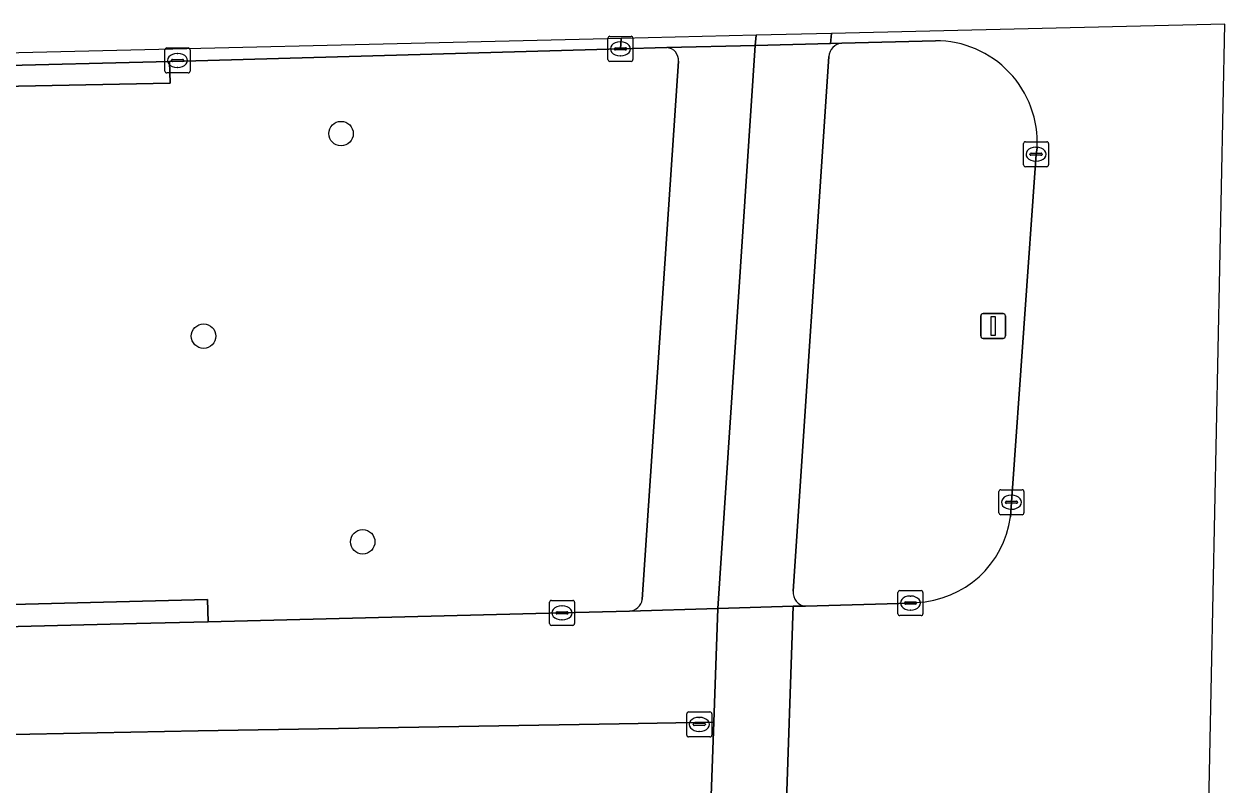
# Model space of a CAD drawing. Extents: x 160806 to 161707, y 383696 to 384148.
# Drawn here: x 161429.6 to 161477.61, y 384117.93 to 384148.37 of the extents above; entities that cross this region are included whole.
import ezdxf

# ---------------------------------------------------------------- set-up
doc = ezdxf.new("R2010")
doc.units = 0
for name, color, linetype in [('IMGEO_Berm_groen', 7, 'Continuous'), ('IMGEO_Boom', 7, 'Continuous'), ('IMGEO_Fietspad_gesloten', 7, 'Continuous'), ('IMGEO_Kolk', 7, 'Continuous'), ('IMGEO_Lichtmast', 7, 'Continuous'), ('IMGEO_Rijbaan_lokaal_gesloten', 7, 'Continuous'), ('IMGEO_Rioolput', 7, 'Continuous'), ('IMGEO_Verkeerseiland_groen', 7, 'Continuous'), ('IMGEO_Voetpad_gesloten', 7, 'Continuous'), ('IMGEO_Voetpad_open', 7, 'Continuous')]:
    doc.layers.add(name, color=color, linetype=linetype)

msp = doc.modelspace()

# ---------------------------------------------------------------- linework, layer by layer
at = {"layer": 'IMGEO_Berm_groen'}
for points in [[(161455.291, 384147.423), (161453.438, 384147.374), (161436.002, 384146.887), (161435.415, 384146.872), (161435.443, 384145.996), (161404.467, 384145.384), (161400.385, 384145.276)], [(161454.313, 384125.352), (161455.759, 384146.875)], [(161400.213, 384124.248), (161421.326, 384124.951), (161436.93, 384125.348), (161436.957, 384124.458), (161451.105, 384124.816), (161453.797, 384124.881)]]:
    msp.add_lwpolyline(points, dxfattribs=at)
for centre, radius, start, end in [((161455.258, 384146.921), 0.503, 354.7254, 86.2702), ((161453.75, 384125.451), 0.572, 274.7379, 350.0412)]:
    msp.add_arc(centre, radius, start, end, dxfattribs=at)
at = {"layer": 'IMGEO_Boom'}
for centre in [(161442.272, 384143.985), (161436.775, 384135.884), (161443.138, 384127.659)]:
    msp.add_circle(centre, 0.489, dxfattribs=at)
at = {"layer": 'IMGEO_Fietspad_gesloten'}
for points in [[(161461.876, 384147.993), (161458.867, 384147.921), (161458.824, 384147.514), (161461.834, 384147.587)], [(161460.345, 384125.086), (161457.336, 384124.997), (161457.172, 384120.45), (161457.012, 384116.04), (161460.038, 384116.128)]]:
    msp.add_lwpolyline(points, close=True, dxfattribs=at)
for points in [[(161462.295, 384147.602), (161461.834, 384147.587), (161458.824, 384147.514), (161457.336, 384124.997), (161460.345, 384125.086), (161460.841, 384125.084)], [(161460.346, 384125.682), (161461.772, 384147.062)]]:
    msp.add_lwpolyline(points, dxfattribs=at)
for centre, radius, start, end in [((161462.339, 384147.036), 0.567, 94.4136, 177.4188), ((161460.887, 384125.626), 0.543, 174.042, 265.1912)]:
    msp.add_arc(centre, radius, start, end, dxfattribs=at)
at = {"layer": 'IMGEO_Kolk'}
for p, q in [((161453.012, 384147.874), (161453.864, 384147.874)), ((161435.308, 384147.41), (161436.16, 384147.41)), ((161452.937, 384146.948), (161452.937, 384147.8)), ((161453.196, 384147.368), (161453.196, 384147.38)), ((161453.239, 384147.417), (161453.637, 384147.417)), ((161453.425, 384147.654), (161453.45, 384147.654)), ((161453.68, 384147.38), (161453.68, 384147.368)), ((161453.938, 384147.8), (161453.938, 384146.948)), ((161435.233, 384146.484), (161435.233, 384147.336)), ((161435.492, 384146.904), (161435.492, 384146.916)), ((161435.535, 384146.953), (161435.933, 384146.953)), ((161435.721, 384147.19), (161435.746, 384147.19)), ((161435.976, 384146.916), (161435.976, 384146.904)), ((161436.234, 384147.336), (161436.234, 384146.484)), ((161453.634, 384147.331), (161453.236, 384147.331)), ((161453.448, 384147.094), (161453.423, 384147.094)), ((161435.93, 384146.867), (161435.532, 384146.867)), ((161435.744, 384146.63), (161435.719, 384146.63)), ((161453.864, 384146.874), (161453.012, 384146.874)), ((161436.16, 384146.41), (161435.308, 384146.41)), ((161469.552, 384142.734), (161469.552, 384143.586)), ((161469.627, 384143.66), (161470.479, 384143.66)), ((161470.553, 384143.586), (161470.553, 384142.734)), ((161469.811, 384143.154), (161469.811, 384143.166)), ((161470.249, 384143.117), (161469.851, 384143.117)), ((161469.854, 384143.203), (161470.252, 384143.203)), ((161470.04, 384143.44), (161470.065, 384143.44)), ((161470.295, 384143.166), (161470.295, 384143.154)), ((161470.479, 384142.66), (161469.627, 384142.66)), ((161470.063, 384142.88), (161470.038, 384142.88)), ((161468.568, 384128.815), (161468.568, 384129.667)), ((161468.643, 384129.741), (161469.495, 384129.741)), ((161469.569, 384129.667), (161469.569, 384128.815)), ((161468.827, 384129.235), (161468.827, 384129.247)), ((161469.265, 384129.198), (161468.867, 384129.198)), ((161468.87, 384129.284), (161469.268, 384129.284)), ((161469.056, 384129.521), (161469.081, 384129.521)), ((161469.311, 384129.247), (161469.311, 384129.235)), ((161469.495, 384128.741), (161468.643, 384128.741)), ((161469.079, 384128.961), (161469.054, 384128.961)), ((161450.679, 384125.316), (161451.531, 384125.316)), ((161464.533, 384124.783), (161464.533, 384125.635)), ((161464.608, 384125.709), (161465.46, 384125.709)), ((161465.021, 384125.489), (161465.046, 384125.489)), ((161465.534, 384125.635), (161465.534, 384124.783)), ((161450.604, 384124.39), (161450.604, 384125.242)), ((161450.863, 384124.81), (161450.863, 384124.822)), ((161450.906, 384124.859), (161451.304, 384124.859)), ((161451.092, 384125.096), (161451.117, 384125.096)), ((161451.347, 384124.822), (161451.347, 384124.81)), ((161451.605, 384125.242), (161451.605, 384124.39)), ((161464.792, 384125.203), (161464.792, 384125.215)), ((161465.23, 384125.166), (161464.832, 384125.166)), ((161464.835, 384125.252), (161465.233, 384125.252)), ((161465.044, 384124.929), (161465.019, 384124.929)), ((161465.276, 384125.215), (161465.276, 384125.203)), ((161451.301, 384124.773), (161450.903, 384124.773)), ((161451.115, 384124.536), (161451.09, 384124.536)), ((161465.46, 384124.709), (161464.608, 384124.709)), ((161451.531, 384124.316), (161450.679, 384124.316))]:
    msp.add_line(p, q, dxfattribs=at)
for points in [[(161453.012, 384147.874), (161453.864, 384147.874)], [(161435.308, 384147.41), (161436.16, 384147.41)], [(161452.937, 384146.948), (161452.937, 384147.8)], [(161453.938, 384147.8), (161453.938, 384146.948)], [(161435.233, 384146.484), (161435.233, 384147.336)], [(161436.234, 384147.336), (161436.234, 384146.484)], [(161453.864, 384146.874), (161453.012, 384146.874)], [(161436.16, 384146.41), (161435.308, 384146.41)], [(161469.552, 384142.734), (161469.552, 384143.586)], [(161469.627, 384143.66), (161470.479, 384143.66)], [(161470.553, 384143.586), (161470.553, 384142.734)], [(161470.479, 384142.66), (161469.627, 384142.66)], [(161468.568, 384128.815), (161468.568, 384129.667)], [(161468.643, 384129.741), (161469.495, 384129.741)], [(161469.569, 384129.667), (161469.569, 384128.815)], [(161469.495, 384128.741), (161468.643, 384128.741)], [(161450.679, 384125.316), (161451.531, 384125.316)], [(161464.533, 384124.783), (161464.533, 384125.635)], [(161464.608, 384125.709), (161465.46, 384125.709)], [(161465.534, 384125.635), (161465.534, 384124.783)], [(161450.604, 384124.39), (161450.604, 384125.242)], [(161451.605, 384125.242), (161451.605, 384124.39)], [(161465.46, 384124.709), (161464.608, 384124.709)], [(161451.531, 384124.316), (161450.679, 384124.316)]]:
    msp.add_lwpolyline(points, dxfattribs=at)
for centre, radius, start, end in [((161453.014, 384147.798), 0.0765, 91.552, 178.448), ((161453.014, 384147.798), 0.0765, 91.552, 178.448), ((161453.862, 384147.798), 0.0765, 1.552, 88.448), ((161453.862, 384147.798), 0.0765, 1.552, 88.448), ((161435.31, 384147.334), 0.0765, 91.552, 178.448), ((161435.31, 384147.334), 0.0765, 91.552, 178.448), ((161436.158, 384147.334), 0.0765, 1.552, 88.448), ((161436.158, 384147.334), 0.0765, 1.552, 88.448), ((161453.236, 384147.377), 0.0403, 85.8775, 175.7526), ((161453.641, 384147.379), 0.0386, 1.7309, 96.639), ((161435.532, 384146.913), 0.0403, 85.8775, 175.7526), ((161435.529, 384146.903), 0.0366, 178.938, 274.7102), ((161435.933, 384146.91), 0.043, 264.8664, 352.4533), ((161435.937, 384146.915), 0.0386, 1.7309, 96.639), ((161453.014, 384146.95), 0.0765, 181.552, 268.448), ((161453.014, 384146.95), 0.0765, 181.552, 268.448), ((161453.233, 384147.367), 0.0366, 178.938, 274.7102), ((161453.637, 384147.374), 0.043, 264.8664, 352.4533), ((161453.862, 384146.95), 0.0765, 271.552, 358.448), ((161453.862, 384146.95), 0.0765, 271.552, 358.448), ((161435.31, 384146.486), 0.0765, 181.552, 268.448), ((161435.31, 384146.486), 0.0765, 181.552, 268.448), ((161436.158, 384146.486), 0.0765, 271.552, 358.448), ((161436.158, 384146.486), 0.0765, 271.552, 358.448), ((161469.629, 384143.584), 0.0765, 91.552, 178.448), ((161469.629, 384143.584), 0.0765, 91.552, 178.448), ((161470.477, 384143.584), 0.0765, 1.552, 88.448), ((161470.477, 384143.584), 0.0765, 1.552, 88.448), ((161469.851, 384143.163), 0.0403, 85.8775, 175.7526), ((161469.848, 384143.153), 0.0366, 178.938, 274.7102), ((161470.252, 384143.16), 0.043, 264.8664, 352.4533), ((161470.256, 384143.165), 0.0386, 1.7309, 96.639), ((161469.629, 384142.736), 0.0765, 181.552, 268.448), ((161469.629, 384142.736), 0.0765, 181.552, 268.448), ((161470.477, 384142.736), 0.0765, 271.552, 358.448), ((161470.477, 384142.736), 0.0765, 271.552, 358.448), ((161468.645, 384129.665), 0.0765, 91.552, 178.448), ((161468.645, 384129.665), 0.0765, 91.552, 178.448), ((161469.493, 384129.665), 0.0765, 1.552, 88.448), ((161469.493, 384129.665), 0.0765, 1.552, 88.448), ((161468.867, 384129.244), 0.0403, 85.8775, 175.7526), ((161468.864, 384129.234), 0.0366, 178.938, 274.7102), ((161469.268, 384129.241), 0.043, 264.8664, 352.4533), ((161469.272, 384129.246), 0.0386, 1.7309, 96.639), ((161468.645, 384128.817), 0.0765, 181.552, 268.448), ((161468.645, 384128.817), 0.0765, 181.552, 268.448), ((161469.493, 384128.817), 0.0765, 271.552, 358.448), ((161469.493, 384128.817), 0.0765, 271.552, 358.448), ((161450.681, 384125.24), 0.0765, 91.552, 178.448), ((161450.681, 384125.24), 0.0765, 91.552, 178.448), ((161451.529, 384125.24), 0.0765, 1.552, 88.448), ((161451.529, 384125.24), 0.0765, 1.552, 88.448), ((161464.61, 384125.633), 0.0765, 91.552, 178.448), ((161464.61, 384125.633), 0.0765, 91.552, 178.448), ((161465.458, 384125.633), 0.0765, 1.552, 88.448), ((161465.458, 384125.633), 0.0765, 1.552, 88.448), ((161450.903, 384124.819), 0.0403, 85.8775, 175.7526), ((161451.308, 384124.821), 0.0386, 1.7309, 96.639), ((161464.832, 384125.212), 0.0403, 85.8775, 175.7526), ((161464.829, 384125.202), 0.0366, 178.938, 274.7102), ((161465.233, 384125.209), 0.043, 264.8664, 352.4533), ((161465.237, 384125.214), 0.0386, 1.7309, 96.639), ((161450.681, 384124.392), 0.0765, 181.552, 268.448), ((161450.681, 384124.392), 0.0765, 181.552, 268.448), ((161450.9, 384124.809), 0.0366, 178.938, 274.7102), ((161451.304, 384124.816), 0.043, 264.8664, 352.4533), ((161451.529, 384124.392), 0.0765, 271.552, 358.448), ((161451.529, 384124.392), 0.0765, 271.552, 358.448), ((161464.61, 384124.785), 0.0765, 181.552, 268.448), ((161464.61, 384124.785), 0.0765, 181.552, 268.448), ((161465.458, 384124.785), 0.0765, 271.552, 358.448), ((161465.458, 384124.785), 0.0765, 271.552, 358.448)]:
    msp.add_arc(centre, radius, start, end, dxfattribs=at)
for centre, major_axis, ratio, start_param, end_param in [((161453.424, 384147.374), (-0.387, 0.002), 0.722429, 4.712389, 7.853982), ((161453.449, 384147.374), (-0.39, 0.002), 0.717154, 1.570796, 4.712389), ((161435.72, 384146.91), (-0.387, 0.002), 0.722429, 4.712389, 7.853982), ((161435.745, 384146.91), (-0.39, 0.002), 0.717154, 1.570796, 4.712389), ((161470.039, 384143.16), (-0.387, 0.002), 0.722429, 4.712389, 7.853982), ((161470.064, 384143.16), (-0.39, 0.002), 0.717154, 1.570796, 4.712389), ((161469.055, 384129.241), (-0.387, 0.002), 0.722429, 4.712389, 7.853982), ((161469.08, 384129.241), (-0.39, 0.002), 0.717154, 1.570796, 4.712389), ((161465.02, 384125.209), (-0.387, 0.002), 0.722429, 4.712389, 7.853982), ((161465.045, 384125.209), (-0.39, 0.002), 0.717154, 1.570796, 4.712389), ((161451.091, 384124.816), (-0.387, 0.002), 0.722429, 4.712389, 7.853982), ((161451.116, 384124.816), (-0.39, 0.002), 0.717154, 1.570796, 4.712389)]:
    msp.add_ellipse(centre, major_axis=major_axis, ratio=ratio, start_param=start_param, end_param=end_param, dxfattribs=at)
at = {"layer": 'IMGEO_Lichtmast'}
for p, q in [((161467.843, 384135.89), (161467.843, 384136.69)), ((161467.843, 384136.69), (161467.843, 384135.89)), ((161467.943, 384136.79), (161468.733, 384136.79)), ((161468.733, 384136.79), (161467.943, 384136.79)), ((161468.833, 384136.69), (161468.833, 384135.89)), ((161468.833, 384135.89), (161468.833, 384136.69)), ((161468.733, 384135.79), (161467.943, 384135.79)), ((161467.943, 384135.79), (161468.733, 384135.79))]:
    msp.add_line(p, q, dxfattribs=at)
msp.add_lwpolyline([(161468.263, 384136.665), (161468.413, 384136.665), (161468.413, 384135.915), (161468.263, 384135.915), (161468.263, 384136.665)], dxfattribs=at)
for centre, start, end in [((161467.943, 384136.69), 90, 180), ((161467.943, 384136.69), 90, 180), ((161468.733, 384136.69), 0, 90), ((161468.733, 384136.69), 360, 90), ((161467.943, 384135.89), 180, 270), ((161467.943, 384135.89), 180, 270), ((161468.733, 384135.89), 270, 0), ((161468.733, 384135.89), 270, 0)]:
    msp.add_arc(centre, 0.1, start, end, dxfattribs=at)
at = {"layer": 'IMGEO_Rijbaan_lokaal_gesloten'}
for points in [[(161468.107, 384109.266), (161468.168, 384105.733), (161471.39, 384105.862), (161474.612, 384105.99), (161476.74, 384106.075), (161477.606, 384148.367), (161461.876, 384147.993)], [(161461.876, 384147.993), (161461.834, 384147.587), (161462.295, 384147.602), (161466.031, 384147.698)], [(161327.703, 384142.304), (161337.16, 384142.963), (161346.257, 384143.694), (161351.743, 384144.08), (161357.112, 384144.482), (161367.896, 384145.252), (161368.23, 384145.276), (161372.889, 384145.38), (161388.411, 384145.768), (161389.577, 384145.803), (161400.516, 384146.018), (161403.919, 384146.182), (161420.401, 384146.492), (161435.415, 384146.872), (161436.002, 384146.887), (161453.438, 384147.374), (161453.468, 384147.793), (161426.579, 384147.153), (161350.999, 384145.561), (161261.88, 384139.347)], [(161470.094, 384143.415), (161470.053, 384143.16), (161469.069, 384129.241), (161469.036, 384128.662)], [(161371.267, 384118.709), (161419.052, 384119.747), (161436.557, 384120.105), (161453.392, 384120.386), (161457.172, 384120.45), (161457.336, 384124.997), (161453.797, 384124.881), (161451.105, 384124.816), (161436.957, 384124.458), (161434.097, 384124.386), (161420.946, 384124.052), (161400.227, 384123.449), (161387.288, 384123.221), (161386.513, 384123.225), (161373.645, 384122.84)], [(161465.265, 384125.233), (161465.034, 384125.209), (161460.841, 384125.084), (161460.345, 384125.086), (161460.038, 384116.128), (161460.48, 384116.137)], [(161372.727, 384115.933), (161379.764, 384116.123), (161391.177, 384116.341), (161406.393, 384116.776), (161422.889, 384117.158), (161437.367, 384117.127), (161445.833, 384115.947), (161446.154, 384115.908), (161446.173, 384115.775), (161450.765, 384115.909), (161454.015, 384115.968), (161457.012, 384116.04), (161457.172, 384120.45), (161453.392, 384120.386), (161436.557, 384120.105), (161419.052, 384119.747), (161371.267, 384118.709), (161371.319, 384117.225), (161369.042, 384117.129), (161369.031, 384118.661)]]:
    msp.add_lwpolyline(points, dxfattribs=at)
msp.add_lwpolyline([(161458.867, 384147.921), (161453.468, 384147.793), (161453.438, 384147.374), (161455.291, 384147.423), (161458.824, 384147.514)], close=True, dxfattribs=at)
for centre, radius, start, end in [((161466.04, 384143.638), 4.06, 356.857, 90.1231), ((161465.107, 384129.195), 3.965, 272.2812, 352.2798)]:
    msp.add_arc(centre, radius, start, end, dxfattribs=at)
at = {"layer": 'IMGEO_Rioolput'}
for p, q in [((161456.092, 384119.931), (161456.092, 384120.783)), ((161456.167, 384120.857), (161457.019, 384120.857)), ((161456.58, 384120.637), (161456.605, 384120.637)), ((161457.093, 384120.783), (161457.093, 384119.931)), ((161456.351, 384120.351), (161456.351, 384120.363)), ((161456.789, 384120.314), (161456.391, 384120.314)), ((161456.394, 384120.4), (161456.792, 384120.4)), ((161456.603, 384120.077), (161456.578, 384120.077)), ((161456.835, 384120.363), (161456.835, 384120.351)), ((161457.019, 384119.857), (161456.167, 384119.857))]:
    msp.add_line(p, q, dxfattribs=at)
for points in [[(161456.092, 384119.931), (161456.092, 384120.783)], [(161456.167, 384120.857), (161457.019, 384120.857)], [(161457.093, 384120.783), (161457.093, 384119.931)], [(161457.019, 384119.857), (161456.167, 384119.857)]]:
    msp.add_lwpolyline(points, dxfattribs=at)
for centre, radius, start, end in [((161456.169, 384120.781), 0.0765, 91.552, 178.448), ((161456.169, 384120.781), 0.0765, 91.552, 178.448), ((161457.017, 384120.781), 0.0765, 1.552, 88.448), ((161457.017, 384120.781), 0.0765, 1.552, 88.448), ((161456.391, 384120.36), 0.0403, 85.8775, 175.7526), ((161456.388, 384120.35), 0.0366, 178.938, 274.7102), ((161456.792, 384120.357), 0.043, 264.8664, 352.4533), ((161456.796, 384120.362), 0.0386, 1.7309, 96.639), ((161456.169, 384119.933), 0.0765, 181.552, 268.448), ((161456.169, 384119.933), 0.0765, 181.552, 268.448), ((161457.017, 384119.933), 0.0765, 271.552, 358.448), ((161457.017, 384119.933), 0.0765, 271.552, 358.448)]:
    msp.add_arc(centre, radius, start, end, dxfattribs=at)
for centre, major_axis, ratio, start_param, end_param in [((161456.579, 384120.357), (-0.387, 0.002), 0.722429, 4.712389, 7.853982), ((161456.604, 384120.357), (-0.39, 0.002), 0.717154, 1.570796, 4.712389)]:
    msp.add_ellipse(centre, major_axis=major_axis, ratio=ratio, start_param=start_param, end_param=end_param, dxfattribs=at)
at = {"layer": 'IMGEO_Verkeerseiland_groen'}
for points in [[(161466.031, 384147.698), (161462.295, 384147.602)], [(161461.772, 384147.062), (161460.346, 384125.682)], [(161469.036, 384128.662), (161469.069, 384129.241), (161470.053, 384143.16), (161470.094, 384143.415)], [(161460.841, 384125.084), (161465.034, 384125.209), (161465.265, 384125.233)]]:
    msp.add_lwpolyline(points, dxfattribs=at)
for centre, radius, start, end in [((161462.339, 384147.036), 0.567, 94.4136, 177.4188), ((161466.04, 384143.638), 4.06, 356.857, 90.1231), ((161465.107, 384129.195), 3.965, 272.2812, 352.2798), ((161460.887, 384125.626), 0.543, 174.042, 265.1912)]:
    msp.add_arc(centre, radius, start, end, dxfattribs=at)
at = {"layer": 'IMGEO_Voetpad_gesloten'}
for points in [[(161453.797, 384124.881), (161457.336, 384124.997), (161458.824, 384147.514)], [(161458.824, 384147.514), (161455.291, 384147.423)], [(161455.759, 384146.875), (161454.313, 384125.352)]]:
    msp.add_lwpolyline(points, dxfattribs=at)
for centre, radius, start, end in [((161455.258, 384146.921), 0.503, 354.7254, 86.2702), ((161453.75, 384125.451), 0.572, 274.7379, 350.0412)]:
    msp.add_arc(centre, radius, start, end, dxfattribs=at)
at = {"layer": 'IMGEO_Voetpad_open'}
for points in [[(161400.385, 384145.276), (161404.467, 384145.384), (161435.443, 384145.996), (161435.415, 384146.872), (161420.401, 384146.492), (161403.919, 384146.182), (161400.516, 384146.018)], [(161400.227, 384123.449), (161420.946, 384124.052), (161434.097, 384124.386), (161436.957, 384124.458), (161436.93, 384125.348), (161421.326, 384124.951), (161400.213, 384124.248)]]:
    msp.add_lwpolyline(points, dxfattribs=at)

doc.saveas('drawing.dxf')
